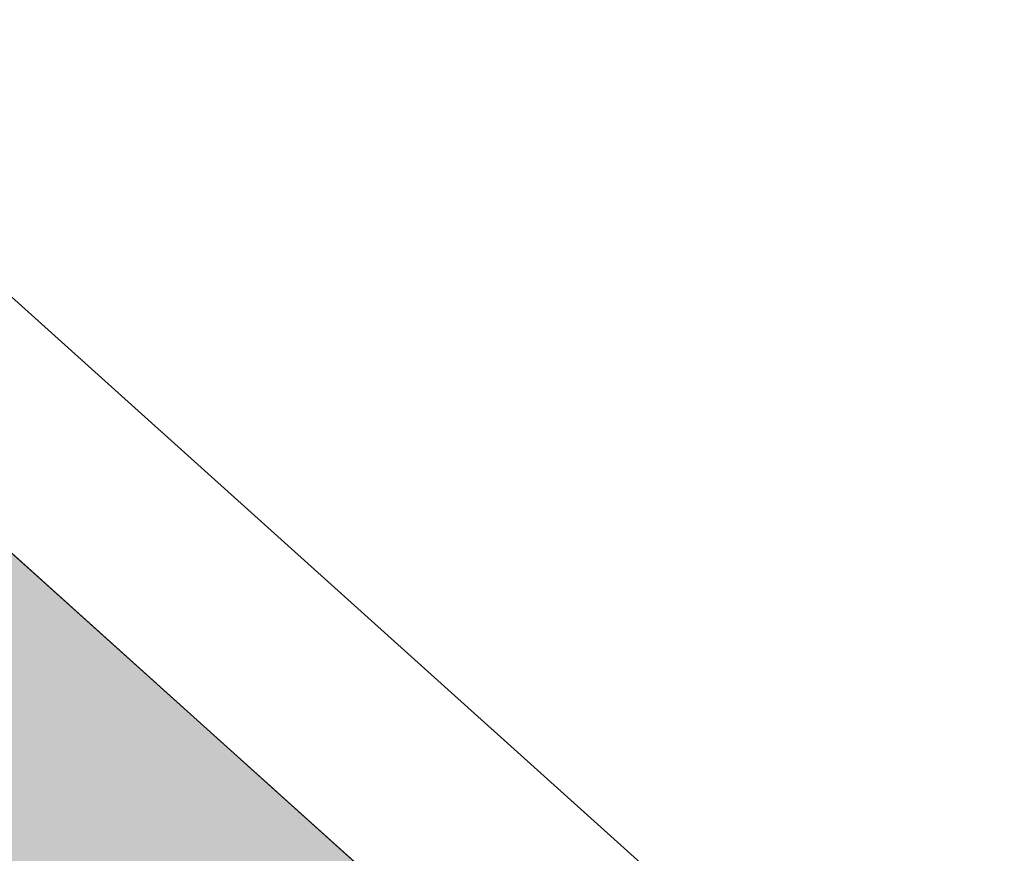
# Model space of a CAD drawing. Header units: metres. Extents: x 163543 to 168130, y 402678 to 405437.
# Tile 937 of 1056: x 165510.89 to 165511.303, y 403952.216 to 403952.566. Entities that reach past the tile are written whole.
import ezdxf

# ---------------------------------------------------------------- set-up
doc = ezdxf.new("R2010")
doc.units = ezdxf.units.M
doc.linetypes.add('X-CA190022.004-UO-DWM_Snelfietsroute$0$VH-OPSLUITBAND_80X200', pattern=[14, 8, -2, 2, -2])
for name, color, linetype, lineweight in [('X-CA190022.004-UO-ARC_Arcering$0$N-WE-VH-VERHARDING_BETONSTRAATSTEEN-A-200', 252, 'Continuous', 18), ('X-CA190022.004-UO-BGT_Ondergrond$0$GE_315_WGDRijbaanLokalewegverkeersdrempel_GEM', 253, 'Continuous', 9), ('X-CA190022.004-UO-BGT_Ondergrond$0$GE_317_WGDVoetpad_Vlak_GEM', 253, 'Continuous', 9), ('X-CA190022.004-UO-DWM_Snelfietsroute$0$N-WE-VH-KANTOPSLUITING_ACHTERKANTBAND-G', 7, 'Continuous', 9), ('X-CA190022.004-UO-DWM_Snelfietsroute$0$N-WE-VH-KANTOPSLUITING_OPSLUITBAND_80X200-G', 150, 'X-CA190022.004-UO-DWM_Snelfietsroute$0$VH-OPSLUITBAND_80X200', 35)]:
    doc.layers.add(name, color=color, linetype=linetype, lineweight=lineweight)
doc.layers.add('X-CA190022.004-UO-ARC_Arcering$0$N-WE-VH-VERHARDING_TEGEL-A-200 60MM TEGEL', color=252, linetype='Continuous', lineweight=18, transparency=0.5)

msp = doc.modelspace()

# ---------------------------------------------------------------- hatches: boundary and pattern name
at = {"layer": 'X-CA190022.004-UO-ARC_Arcering$0$N-WE-VH-VERHARDING_BETONSTRAATSTEEN-A-200'}
h = msp.add_hatch(dxfattribs=at)
h.set_pattern_fill('AVH-BSS_KEIFORMAAT_KEPER', color=256, scale=2, angle=292, pattern_type=2)
h.set_pattern_definition([(292, (0, 0), (0.27337599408, -0.11604122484), [0.63, -0.21]), (202, (0.38942, 0.15733), (0.27337599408, -0.11604122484), [0.63, -0.21])])
h.paths.add_polyline_path([(165512.96651, 403948.74045, 0.01887), (165510.89072, 403950.3731), (165509.55772, 403951.34242, -0.024626), (165506.87411, 403953.50356), (165502.20739, 403948.24531, -0.024924), (165504.70373, 403945.81037), (165505.76673, 403944.66476, 0.019423), (165507.69153, 403942.74555), (165509.66881, 403944.99464, -1), (165510.99193, 403946.49442)])
at = {"layer": 'X-CA190022.004-UO-ARC_Arcering$0$N-WE-VH-VERHARDING_TEGEL-A-200 60MM TEGEL', "ltscale": 0.5}
h = msp.add_hatch(color=256, dxfattribs=at)
h.dxf.hatch_style = 1
h.paths.add_polyline_path([(165512.564, 403950.833), (165508.08224, 403954.86482), (165506.97368, 403953.61574, 0.024628), (165509.64594, 403951.46373), (165510.97893, 403950.49442, -0.023547), (165513.56049, 403948.42463), (165513.63503, 403948.35887), (165514.38797, 403947.69464), (165514.41918, 403947.73376), (165515.12006, 403947.11544, 0.222875), (165517.40266, 403946.44839)])

# ---------------------------------------------------------------- linework, layer by layer
at = {"layer": 'X-CA190022.004-UO-BGT_Ondergrond$0$GE_315_WGDRijbaanLokalewegverkeersdrempel_GEM', "flags": 128}
msp.add_lwpolyline([(165513.795, 403959.063), (165513.943, 403959.018), (165512.167, 403955.055), (165512.564, 403950.833), (165503.689, 403958.817), (165506.909, 403959.217), (165509.807, 403962.59), (165509.906, 403962.489), (165513.795, 403959.063)], dxfattribs=at)
at = {"layer": 'X-CA190022.004-UO-BGT_Ondergrond$0$GE_317_WGDVoetpad_Vlak_GEM', "flags": 128}
msp.add_lwpolyline([(165485.796, 403974.645), (165498.114, 403963.684), (165503.689, 403958.817), (165512.564, 403950.833), (165517.53, 403946.333)], dxfattribs=at)
at = {"layer": 'X-CA190022.004-UO-DWM_Snelfietsroute$0$N-WE-VH-KANTOPSLUITING_ACHTERKANTBAND-G', "ltscale": 0.2, "flags": 128}
msp.add_lwpolyline([(165517.5026, 403946.46579), (165512.61761, 403950.89238), (165508.13575, 403954.92429)], dxfattribs=at)
at = {"layer": 'X-CA190022.004-UO-DWM_Snelfietsroute$0$N-WE-VH-KANTOPSLUITING_OPSLUITBAND_80X200-G', "ltscale": 0.2, "flags": 128}
msp.add_lwpolyline([(165517.40266, 403946.44839), (165512.564, 403950.833), (165508.08224, 403954.86482)], dxfattribs=at)

doc.saveas('drawing.dxf')
